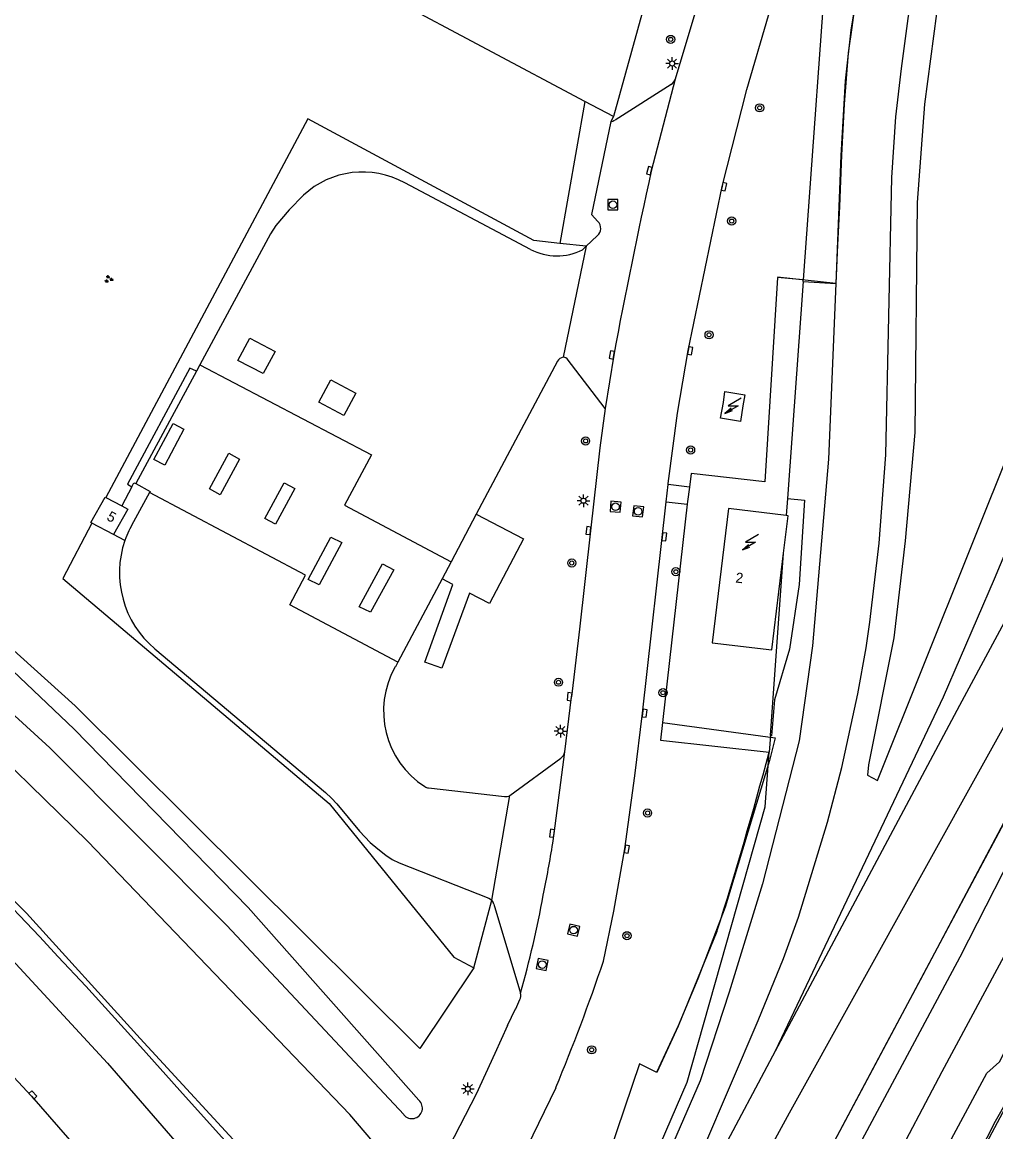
# Model space of a CAD drawing. Extents: x 136000 to 138005, y 398500 to 400500.
# Drawn here: x 136740.1 to 136836, y 398885.8 to 398995.2 of the extents above; entities that cross this region are included whole.
import ezdxf

# ---------------------------------------------------------------- set-up
doc = ezdxf.new("R2010")
doc.units = 0
for name, color, linetype in [('gg-afsc-hekwerk', 7, 'Continuous'), ('gg-afsc-muur', 7, 'Continuous'), ('gg-anno-huisnummerreeks BGT', 7, 'Continuous'), ('gg-aspt-spoorlijn', 7, 'Continuous'), ('gg-bbg-hoofdgebouw', 7, 'Continuous'), ('gg-bbg-lage trafo', 7, 'Continuous'), ('gg-knt-BGT kruinlijn', 7, 'Continuous'), ('gg-knt-bovenkant onderkant talud', 7, 'Continuous'), ('gg-knt-bronhoudergrens', 7, 'Continuous'), ('gg-knt-verharding', 7, 'Continuous'), ('gg-knt-verharding nz', 7, 'Continuous'), ('gg-kntw-greppel-droge sloot', 7, 'Continuous'), ('gt-grn-vlakafsluiter', 7, 'Continuous'), ('gt-knt-geleideconstructie', 7, 'Continuous'), ('gt-symb-boom', 7, 'Continuous'), ('gt-symb-groenvak', 7, 'Continuous'), ('gt-symb-kolk', 7, 'Continuous'), ('gt-symb-lichtmast', 7, 'Continuous'), ('gt-symb-rioolschacht', 7, 'Continuous'), ('gt-symb-trafo symbool', 7, 'Continuous'), ('gx-grn-maaiveld', 7, 'Continuous')]:
    doc.layers.add(name, color=color, linetype=linetype)

# ---------------------------------------------------------------- blocks, each defined once
blk = doc.blocks.new('gt0-BOOM')
at = {"layer": 'gt-symb-boom'}
for radius in [0.4, 0.2]:
    blk.add_circle((0, 0), radius, dxfattribs=at)
blk = doc.blocks.new('gt0-HSP')
at = {"layer": 'gt-symb-trafo symbool'}
for points in [[(0.77, 0.75), (-0.53, 0), (0.47, 0), (-0.83, -0.75)], [(-0.22, -0.24), (-0.83, -0.75), (-0.08, -0.48)]]:
    blk.add_lwpolyline(points, dxfattribs=at)
blk = doc.blocks.new('gt0-KOLK')
at = {"layer": 'gt-symb-kolk'}
blk.add_lwpolyline([(0, 0), (0.37, 0), (0.37, 0.4), (-0.38, 0.4), (-0.38, 0), (0, 0)], dxfattribs=at)
blk = doc.blocks.new('gt0-RS')
at = {"layer": 'gt-symb-rioolschacht'}
blk.add_lwpolyline([(-0.5, -0.5), (0.5, -0.5), (0.5, 0.5), (-0.5, 0.5)], close=True, dxfattribs=at)
blk.add_circle((0, 0), 0.375, dxfattribs=at)
blk = doc.blocks.new('gt0-LMAST')
at = {"layer": 'gt-symb-lichtmast'}
for p, q in [((-0.18, 0.17), (-0.45, 0.44)), ((-0.01, 0.25), (-0.01, 0.62)), ((0.17, 0.17), (0.44, 0.44)), ((-0.26, 0), (-0.63, 0)), ((-0.18, -0.18), (-0.45, -0.45)), ((-0.01, -0.25), (-0.01, -0.63)), ((0.44, -0.45), (0.17, -0.18)), ((0.24, 0), (0.62, 0))]:
    blk.add_line(p, q, dxfattribs=at)
blk.add_circle((-0.01, 0), 0.25, dxfattribs=at)
blk = doc.blocks.new('gt0-GRVAK')
at = {"layer": 'gt-symb-groenvak'}
for p, q in [((-0.11, 0.19), (-0.23, 0.24)), ((-0.18, 0.15), (0.09, 0.15)), ((-0.09, 0.21), (-0.16, 0.32)), ((-0.05, 0.21), (-0.05, 0.39)), ((0, 0.21), (0.06, 0.32)), ((0.01, 0.19), (0.13, 0.24)), ((0.26, -0.05), (0.2, 0.06)), ((0.3, -0.05), (0.3, 0.13)), ((0.35, -0.05), (0.41, 0.06)), ((-0.24, -0.23), (-0.36, -0.18)), ((-0.32, -0.26), (-0.05, -0.26)), ((-0.23, -0.21), (-0.29, -0.1)), ((-0.18, -0.2), (-0.18, -0.02)), ((-0.14, -0.21), (-0.07, -0.1)), ((-0.12, -0.23), (0, -0.18)), ((0.24, -0.07), (0.12, -0.02)), ((0.17, -0.11), (0.44, -0.11)), ((0.37, -0.07), (0.49, -0.02))]:
    blk.add_line(p, q, dxfattribs=at)

msp = doc.modelspace()

# ---------------------------------------------------------------- linework, layer by layer
at = {"layer": 'gg-afsc-hekwerk'}
for p, q in [((136795.53, 398987.4), (136718.4, 399028.53)), ((136798.34, 398985.91), (136795.53, 398987.4))]:
    msp.add_line(p, q, dxfattribs=at)
for points in [[(136828.24, 399023.19), (136826.42, 399016.46), (136824.84, 399010.23), (136822.83, 399001.13), (136821.74, 398994.42), (136821.19, 398989.44), (136820.76, 398982.08), (136820.25, 398969.46)], [(136802.35, 399000.05), (136801.89, 398998.76), (136798.34, 398985.91)], [(136822.15, 398997.17), (136821.82, 398994.68), (136821.48, 398992.18), (136821.28, 398989.67), (136821.08, 398987.15), (136820.94, 398984.63), (136820.8, 398982.12), (136820.71, 398979.59), (136820.61, 398977.06), (136820.43, 398973.26), (136820.26, 398969.45), (136820.25, 398969.46), (136814.5, 398970.08)], [(136790.49, 398973.68), (136768.22, 398985.69), (136748.3, 398948.35)], [(136886.66, 398982.19), (136884.58, 398978.29), (136875.93, 398962.03), (136871.74, 398953.72), (136868.72, 398948.19), (136854.95, 398922.78), (136851.69, 398916.15), (136848.86, 398910.74), (136843.17, 398899.89), (136840.56, 398894.91), (136835.96, 398886.85), (136829.44, 398874.08), (136818.6, 398853.43), (136814.84, 398846.51), (136813.03, 398842.7)], [(136817.04, 398969.81), (136814.49, 398970.05), (136813.24, 398949.91), (136805.99, 398950.71), (136805.82, 398949.39)], [(136805.82, 398949.39), (136805.64, 398947.97), (136805.61, 398947.71)], [(136805.61, 398947.71), (136802.98, 398924.44), (136813.69, 398923.25)], [(136746.92, 398945.84), (136744.07, 398940.36), (136770.31, 398918.17), (136782.62, 398903.05), (136784.56, 398901.98)], [(136803.18, 398926.18), (136814.27, 398924.66), (136813.7, 398922.44), (136809.34, 398907.96), (136806.66, 398900.9), (136804.72, 398896.26), (136802.59, 398891.67)], [(136808.54, 398905.56), (136804.73, 398896.23), (136802.6, 398891.65), (136800.89, 398892.53), (136796.44, 398879.31), (136792.18, 398867.45), (136787.5, 398855.75), (136786.5, 398851.68)]]:
    msp.add_lwpolyline(points, dxfattribs=at)
msp.add_arc((136389.16, 399037.18), 439.55, 342.5751, 344.9771, dxfattribs=at)
at = {"layer": 'gg-afsc-muur'}
for points in [[(136780.42, 398810.1), (136797.57, 398842.48), (136804, 398854.65), (136809.38, 398864.79), (136816.34, 398877.81), (136825.32, 398894.67), (136828.87, 398901.31), (136835.43, 398913.67), (136842.4, 398926.81), (136846.69, 398934.85), (136853.22, 398947.12), (136860.58, 398960.94), (136867.13, 398973.23), (136875.34, 398988.65), (136878.77, 398995.09), (136884.23, 399005.37), (136889.51, 399015.37), (136896.26, 399028.02), (136904.4, 399043.35), (136909.99, 399053.88), (136918.02, 399069.01), (136926.71, 399085.4), (136935.47, 399101.83), (136944.75, 399119.32)], [(136939.95, 399110.27), (136933.16, 399097.51), (136926.63, 399085.24), (136920.91, 399074.44), (136911.33, 399056.36), (136904, 399042.56), (136899.53, 399034.14), (136888.61, 399013.68), (136880.57, 398998.47), (136871.06, 398980.62), (136862, 398963.62), (136853.18, 398947.09), (136844.86, 398931.42), (136836.81, 398916.25), (136828.65, 398900.95), (136819.02, 398882.84), (136808.7, 398863.51), (136800.52, 398848.05), (136796.14, 398839.88), (136778.43, 398806.37)]]:
    msp.add_lwpolyline(points, dxfattribs=at)
at = {"layer": 'gg-aspt-spoorlijn'}
for p, q in [((136814.31, 398893.79), (136830.88, 398928.69)), ((136814.31, 398893.79), (136832.46, 398927.87)), ((136808.71, 398883.28), (136814.31, 398893.79))]:
    msp.add_line(p, q, dxfattribs=at)
for points in [[(136622.55, 398500), (136664.08, 398578.07), (136674.83, 398598.42), (136696.75, 398639.32), (136710.53, 398665.55), (136721.38, 398685.82), (136745.23, 398730.81), (136754.2, 398747.39), (136811.59, 398855.66), (136820.42, 398872.18), (136830.73, 398891.75), (136840.38, 398909.75), (136915.91, 399052.09), (136974.65, 399162.44), (137051.59, 399307.39), (137069.69, 399341.51), (137149.15, 399491.21)], [(136618.27, 398500), (136675.99, 398608.59), (136702.44, 398658.6), (136737.24, 398723.77), (136774.15, 398793.22), (136781.13, 398806.52), (136803.84, 398849.02), (136811.99, 398864.71), (136832.51, 398903.07), (136839.3, 398916.4), (136854.79, 398945.21), (137005.02, 399227.98), (137027.46, 399269.92), (137049.09, 399310.77), (137067.69, 399345.61), (137085.77, 399379.74), (137102.04, 399410.38)], [(136739.35, 398744.81), (136749.75, 398764.46), (136761.08, 398785.58), (136792.46, 398844.68), (136807.63, 398872.92), (136815.69, 398887.7), (136848.2, 398946.28), (136862.67, 398972.66), (136907.32, 399056.5), (137071.02, 399364.84)], [(136832.46, 398927.87), (136850.11, 398960.67), (136876.96, 399009.42), (136907.88, 399067.36), (136924.19, 399098.51), (136961.55, 399168.7), (136986.45, 399215.13), (137006.03, 399252.33), (137027.61, 399292.95), (137049.79, 399334.27), (137052.34, 399338.94), (137054.25, 399342.26), (137058.94, 399349.98), (137061.57, 399354.17), (137069.46, 399365.75)], [(136830.88, 398928.69), (136835.9, 398940.34), (136838.69, 398947.02), (136840.02, 398950.37), (136842.36, 398956.97), (136845.42, 398967.63), (136856.44, 399016.13), (136857.83, 399022.1), (136859.77, 399029.32), (136861.05, 399033.42), (136862.9, 399038.89), (136864.93, 399044.08), (136867.26, 399049.51), (136869.91, 399055.2), (136872.2, 399059.56), (136908.87, 399128.35), (136924.25, 399157.44), (136955.17, 399215.38), (136971.48, 399246.54), (136986.53, 399274.81)], [(136807.15, 398884.04), (136812.59, 398896.79), (136815.08, 398902.9), (136816.59, 398906.98), (136819.44, 398916.33), (136820.84, 398921.73), (136822.43, 398928.99), (136823.24, 398933.53), (136823.6, 398936.07), (136824.54, 398943.84), (136825.18, 398952.56), (136825.76, 398979.89), (136826.16, 398985.9), (136826.71, 398990.64), (136827.39, 398995.59), (136828.14, 399000.21), (136829.21, 399005.51), (136830.44, 399010.93), (136833.34, 399020.69), (136834.76, 399024.9), (136838, 399033.23), (136840.17, 399038.26), (136843.14, 399044.26), (136891.75, 399135.72)]]:
    msp.add_lwpolyline(points, dxfattribs=at)
at = {"layer": 'gg-bbg-hoofdgebouw'}
for p, q in [((136748.3, 398948.35), (136749.87, 398947.52)), ((136749.05, 398944.7), (136746.92, 398945.84))]:
    msp.add_line(p, q, dxfattribs=at)
for points in [[(136746.92, 398945.84), (136746.83, 398945.89), (136748.25, 398948.38), (136748.3, 398948.35)], [(136749.87, 398947.52), (136750.47, 398947.2), (136749.05, 398944.7)], [(136815.37, 398946.58), (136809.67, 398947.27), (136808.08, 398934.04)], [(136815.1, 398942.87), (136815.54, 398946.56), (136815.37, 398946.58)], [(136808.08, 398934.04), (136813.95, 398933.34), (136815.1, 398942.87)]]:
    msp.add_lwpolyline(points, dxfattribs=at)
at = {"layer": 'gg-bbg-lage trafo'}
msp.add_lwpolyline([(136809.32, 398958.8), (136811.28, 398958.47), (136811.08, 398957.39), (136810.87, 398955.86), (136808.9, 398956.18), (136809.18, 398957.72), (136809.32, 398958.8)], dxfattribs=at)
at = {"layer": 'gg-knt-BGT kruinlijn'}
msp.add_lwpolyline([(136766.7, 398877.75), (136762.77, 398882.98), (136751.68, 398895.01), (136740.49, 398907.36), (136729.59, 398918.38), (136719.02, 398928.84), (136707.43, 398939.06), (136696.06, 398948.59), (136686.66, 398956.89), (136675.74, 398965.42), (136663.88, 398974.17), (136651.31, 398982.4), (136639.33, 398990.43), (136627.07, 398997.52), (136593.77, 399015.94), (136570.2, 399027.77), (136567.25, 399029.21)], dxfattribs=at)
at = {"layer": 'gg-knt-bovenkant onderkant talud'}
msp.add_lwpolyline([(136778.75, 398877.77), (136776.14, 398883.09), (136772.34, 398887.53), (136746.52, 398914.43), (136733.73, 398926.93), (136720.2, 398939.19), (136706.78, 398950.39), (136693.28, 398961.03), (136679.15, 398971.37), (136664.63, 398981.9), (136645.67, 398993.04)], dxfattribs=at)
at = {"layer": 'gg-knt-bronhoudergrens'}
msp.add_line((136795.53, 398987.4), (136793.04, 398973.41), dxfattribs=at)
for points in [[(136828.2, 399023.11), (136819.69, 399006.59), (136817.04, 398969.81)], [(136779.27, 398894.02), (136745.29, 398927.82), (136709.9, 398959.72), (136691.03, 398976.8)]]:
    msp.add_lwpolyline(points, dxfattribs=at)
at = {"layer": 'gg-knt-verharding'}
for p, q in [((136806.44, 398996.4), (136804.43, 398989.6)), ((136804.43, 398989.6), (136802.07, 398980.54)), ((136804.01, 398989.07), (136798.49, 398985.55)), ((136790.16, 398972.82), (136777.78, 398979.38)), ((136796.74, 398974.16), (136795.64, 398973.13)), ((136795.64, 398973.13), (136795.29, 398972.78)), ((136798.37, 398962.38), (136797.53, 398957.12)), ((136757.57, 398961.44), (136757.23, 398960.8)), ((136792.81, 398961.78), (136784.82, 398946.7)), ((136757.23, 398960.8), (136751.27, 398949.72)), ((136797.53, 398957.12), (136797.01, 398953.24)), ((136750.88, 398949.42), (136749.87, 398947.52)), ((136803.53, 398947.94), (136803.72, 398949.65)), ((136805.82, 398949.39), (136803.72, 398949.65)), ((136752.62, 398948.86), (136751.04, 398945.94)), ((136803.53, 398947.94), (136805.61, 398947.71)), ((136784.82, 398946.7), (136782.33, 398942.01)), ((136750.19, 398944.12), (136749.05, 398944.7)), ((136782.33, 398942.01), (136781.45, 398940.35)), ((136781.45, 398940.35), (136777.08, 398932.11)), ((136777.08, 398932.11), (136776.84, 398931.67)), ((136793.55, 398923.27), (136794.21, 398928.7)), ((136788.11, 398918.96), (136793.16, 398922.64)), ((136780.11, 398919.73), (136787.6, 398918.88)), ((136786.54, 398908.26), (136789.17, 398899.48))]:
    msp.add_line(p, q, dxfattribs=at)
for points in [[(136803.72, 398949.65), (136803.73, 398949.73), (136804.65, 398956.66), (136805.7, 398962.85), (136809.04, 398979.03), (136811.49, 398988.57), (136813.61, 398995.86), (136816.96, 399005.53), (136820.21, 399013.95), (136822.95, 399020.64), (136823.65, 399022.17), (136827.2, 399029.84), (136830.13, 399035.74), (136832.56, 399040.53)], [(136624.72, 398993.8), (136636.96, 398986.36), (136648.48, 398978.71), (136659.87, 398970.87), (136671.85, 398962.23), (136683.58, 398953.25), (136695.32, 398943.79), (136706.69, 398933.95), (136717.61, 398924.05), (136728.3, 398913.84), (136738.26, 398903.67), (136748.46, 398892.58), (136757.9, 398881.7), (136767.71, 398869.37)], [(136621.01, 398986.92), (136624.55, 398985.05), (136629.59, 398981.78), (136632.89, 398979.65), (136646.66, 398970.62), (136660.15, 398961.18), (136673.41, 398951.37), (136686.3, 398941.15), (136698.12, 398931.19), (136709.64, 398920.84), (136720.92, 398910.22), (136731.79, 398899.18), (136740.97, 398889.32), (136749.85, 398879.15), (136757.01, 398870.49), (136763.84, 398861.9)], [(136798.07, 398985.42), (136796.18, 398976.25), (136796.81, 398975.57)], [(136767.79, 398978.15), (136766.36, 398976.71), (136765.06, 398975.17), (136764.53, 398974.35), (136757.57, 398961.44)], [(136761.33, 398961.87), (136762.5, 398964.06), (136764.98, 398962.76), (136763.81, 398960.57), (136761.33, 398961.87)], [(136797.53, 398957.12), (136793.78, 398962.01), (136793.64, 398962.12), (136793.54, 398962.17), (136793.38, 398962.18)], [(136757.23, 398960.8), (136756.6, 398961.12), (136750.45, 398949.67), (136750.88, 398949.42)], [(136757.57, 398961.44), (136774.48, 398952.56), (136771.84, 398947.61), (136782.33, 398942.01)], [(136770.47, 398959.96), (136772.95, 398958.65), (136771.77, 398956.44), (136769.29, 398957.75), (136770.47, 398959.96)], [(136756, 398955.08), (136754.11, 398951.54), (136753.05, 398952.1), (136754.94, 398955.65), (136756, 398955.08)], [(136761.47, 398952.15), (136759.57, 398948.63), (136758.51, 398949.2), (136760.42, 398952.72), (136761.47, 398952.15)], [(136797.01, 398953.24), (136796.07, 398945.07), (136795, 398935.37), (136794.21, 398928.7)], [(136750.88, 398949.42), (136751.08, 398949.8), (136751.27, 398949.72)], [(136751.27, 398949.72), (136752.67, 398948.96), (136752.62, 398948.86)], [(136766.93, 398949.24), (136765.04, 398945.72), (136763.99, 398946.29), (136765.88, 398949.81), (136766.93, 398949.24)], [(136777.08, 398932.11), (136766.43, 398937.77), (136767.98, 398940.69), (136752.62, 398948.86)], [(136797.36, 398902.65), (136798.36, 398907.57), (136799.46, 398913.71), (136800.45, 398920.9), (136801.21, 398927.1), (136803.53, 398947.94)], [(136784.82, 398946.7), (136789.47, 398944.28), (136786.11, 398937.91), (136784.15, 398938.91), (136781.43, 398931.54), (136779.76, 398932.13), (136782.52, 398939.78), (136781.45, 398940.35)], [(136771.58, 398943.93), (136769.33, 398939.76), (136768.25, 398940.26), (136770.49, 398944.44), (136771.58, 398943.93)], [(136774.4, 398937.04), (136773.27, 398937.59), (136775.56, 398941.8), (136776.69, 398941.24), (136774.4, 398937.04)], [(136753.13, 398933.44), (136769.97, 398919.27), (136770.56, 398918.71), (136771.09, 398918.15), (136773.3, 398915.47), (136774.35, 398914.34), (136775.11, 398913.71), (136775.9, 398913.1), (136776.54, 398912.67), (136777.23, 398912.34), (136786.06, 398908.84), (136786.21, 398908.76), (136786.35, 398908.65)], [(136792.37, 398914.28), (136792.48, 398915.23), (136793.55, 398923.27)], [(136787.88, 398896.29), (136788.69, 398897.93), (136788.73, 398897.93), (136789.12, 398898.85)], [(136787.88, 398896.29), (136786.66, 398893.55), (136784.82, 398889.53), (136778.86, 398877.98)], [(136792.67, 398890.17), (136788.67, 398881.98), (136779.24, 398864.23), (136778.3, 398862.46)]]:
    msp.add_lwpolyline(points, dxfattribs=at)
for centre, radius, start, end in [((136803.55, 398989.87), 0.921, 299.8008, 342.5331), ((136797.92, 398986.58), 1.17, 277.0146, 299.0426), ((136773.62, 398971.89), 8.56, 60.9847, 133.0196), ((137302.79, 398868.93), 513.01, 167.4353, 169.5045), ((136796.11, 398974.9), 0.974, 310.5265, 44.1475), ((136792.76, 398977.69), 5.52, 241.9193, 297.2767), ((136793.48, 398961.43), 0.758, 97.9887, 152.3749), ((136759.91, 398940.68), 10.31, 149.3201, 160.4664), ((136759.48, 398940.94), 9.83, 161.0865, 229.7231), ((136784.53, 398927.3), 8.85, 150.4313, 237.2687), ((136792.46, 398923.52), 1.12, 308.4884, 346.9258), ((136780.21, 398920.57), 0.847, 236.9183, 262.9874), ((136787.7, 398920), 1.12, 264.8994, 291.3923), ((136658.71, 398936.21), 135.44, 348.4679, 350.6793), ((136785.44, 398907.95), 1.15, 15.4531, 37.5603), ((136696.68, 398926.17), 96.26, 343.9053, 349.8083), ((136605.36, 398967.75), 202.73, 337.5029, 341.2692), ((136788.33, 398899.23), 0.875, 334.6153, 17.0589)]:
    msp.add_arc(centre, radius, start, end, dxfattribs=at)
at = {"layer": 'gg-knt-verharding nz'}
for p, q in [((136795.64, 398973.13), (136793.38, 398962.18)), ((136786.35, 398908.65), (136788.11, 398918.96))]:
    msp.add_line(p, q, dxfattribs=at)
at = {"layer": 'gg-kntw-greppel-droge sloot'}
for points in [[(136779.17, 398888.93), (136762.33, 398907.93), (136745.18, 398925.5), (136727.03, 398942.77), (136720.04, 398948.78)], [(136777.67, 398887.51), (136760.22, 398906.15), (136742.8, 398923.68), (136724.33, 398940.53), (136717.6, 398946.1)]]:
    msp.add_lwpolyline(points, dxfattribs=at)
msp.add_arc((136778.47, 398888.16), 1.04, 219.376, 47.9158, dxfattribs=at)
at = {"layer": 'gt-grn-vlakafsluiter'}
for p, q in [((136798.34, 398985.91), (136798.07, 398985.42)), ((136793.04, 398973.41), (136790.49, 398973.68)), ((136795.64, 398973.13), (136793.04, 398973.41)), ((136784.56, 398901.98), (136786.35, 398908.65)), ((136784.56, 398901.98), (136779.27, 398894.02))]:
    msp.add_line(p, q, dxfattribs=at)
at = {"layer": 'gt-knt-geleideconstructie'}
msp.add_lwpolyline([(136737.17, 398909.86), (136741.78, 398905.07), (136743.61, 398903.08), (136746.33, 398900.17), (136751.71, 398894.24), (136756.15, 398889.28), (136759.73, 398885.29), (136763.99, 398880.62), (136766.18, 398878.05)], dxfattribs=at)
at = {"layer": 'gx-grn-maaiveld'}
for p, q in [((136817.03, 398969.65), (136817.04, 398969.81)), ((136817.03, 398969.65), (136815.49, 398948.26)), ((136817.03, 398969.65), (136820.25, 398969.46)), ((136815.49, 398948.26), (136815.37, 398946.58)), ((136813.8, 398924.88), (136815.1, 398942.87)), ((136813.8, 398924.88), (136813.69, 398923.25))]:
    msp.add_line(p, q, dxfattribs=at)
for points in [[(136834.49, 399008.71), (136832.91, 399009.25), (136830.19, 398996.07), (136829, 398987.12), (136828.27, 398977.43), (136828.03, 398954.75), (136827.09, 398944.08), (136825.96, 398934.51), (136823.46, 398921.99), (136823.39, 398920.99), (136824.37, 398920.46), (136837.98, 398954.51), (136840.25, 398961.87), (136841.94, 398968.49), (136846.58, 398988.37), (136851.99, 399011.6), (136857.22, 399031.76), (136856.67, 399032.86)], [(136828.24, 399023.19), (136826.42, 399016.46), (136824.84, 399010.23), (136822.83, 399001.13), (136821.74, 398994.42), (136821.19, 398989.44), (136820.76, 398982.08), (136820.25, 398969.46)], [(136809.83, 398843.92), (136818.53, 398860.52), (136821.03, 398865.15), (136823.72, 398870.4), (136835.13, 398891.61), (136836.39, 398892.73), (136837.29, 398894.51), (136837.35, 398895.94), (136849.19, 398918.24), (136858.23, 398934.89), (136860.01, 398937.45), (136861, 398939.23), (136861.53, 398941.2), (136871.06, 398959.58), (136883.29, 398982.47), (136885.27, 398984.66), (136887.29, 398988.71), (136888.19, 398991.11), (136889.75, 398993.19), (136891.02, 398995.49)], [(136820.25, 398969.46), (136819.53, 398952.13), (136817.96, 398933.73), (136816.63, 398924.38), (136813.02, 398910.25), (136809.73, 398899.59), (136806.87, 398890.86), (136803.59, 398883.27), (136798.47, 398872.47), (136790.58, 398855.29), (136788.35, 398854.24)], [(136809.83, 398843.92), (136814.84, 398846.51), (136822.15, 398860.16), (136829.44, 398874.08), (136843.17, 398899.89), (136854.95, 398922.78), (136866.2, 398943.13), (136873.99, 398957.54)], [(136815.49, 398948.26), (136817.15, 398948.09), (136816.64, 398939.79), (136815.68, 398933.39), (136814.21, 398928.4), (136813.92, 398924.87), (136813.8, 398924.88)], [(136788.35, 398854.24), (136793.71, 398864.24), (136800.45, 398878.77), (136805.6, 398890.72), (136813.3, 398917.86), (136813.69, 398923.25)]]:
    msp.add_lwpolyline(points, dxfattribs=at)

# ---------------------------------------------------------------- block references
at = {"layer": 'gt-symb-boom'}
for p in [(136803.98, 398993.52), (136812.75, 398986.77), (136809.99, 398975.61), (136807.76, 398964.39), (136795.59, 398953.93), (136805.94, 398953.04), (136794.23, 398941.9), (136804.49, 398941.04), (136792.92, 398930.14), (136803.22, 398929.11), (136801.7, 398917.25), (136799.67, 398905.15), (136796.19, 398893.9)]:
    msp.add_blockref('gt0-BOOM', p, dxfattribs=at)
at = {"layer": 'gt-symb-groenvak'}
msp.add_blockref('gt0-GRVAK', (136748.58, 398969.88), dxfattribs=at)
at = {"layer": 'gt-symb-kolk'}
for p, rotation in [((136802.07, 398980.54), 75.40594622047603), ((136809.04, 398979.03), -101.65840162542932), ((136805.7, 398962.85), -99.61302586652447), ((136798.37, 398962.38), 78.98919749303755), ((136796.07, 398945.07), 83.39396584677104), ((136803.15, 398944.49), -96.37182240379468), ((136794.21, 398928.7), 83.28012011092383), ((136801.21, 398927.1), -96.94741065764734), ((136792.48, 398915.23), 82.40855614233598), ((136799.46, 398913.71), -100.1407931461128), ((136740.97, 398889.32), -47.06710321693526)]:
    msp.add_blockref('gt0-KOLK', p, dxfattribs=dict(at, rotation=rotation))
at = {"layer": 'gt-symb-lichtmast'}
for p in [(136804.12, 398991.14), (136795.39, 398948.04), (136793.12, 398925.33), (136783.99, 398890.05)]:
    msp.add_blockref('gt0-LMAST', p, dxfattribs=at)
at = {"layer": 'gt-symb-rioolschacht'}
msp.add_blockref('gt0-RS', (136798.28, 398977.22), dxfattribs=at)
for p, rotation in [((136798.54, 398947.44), 84.77963836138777), ((136800.77, 398946.99), 83.1094516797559), ((136794.41, 398905.7), -103.2438020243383), ((136791.32, 398902.31), 78.46537934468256)]:
    msp.add_blockref('gt0-RS', p, dxfattribs=dict(at, rotation=rotation))
at = {"layer": 'gt-symb-trafo symbool'}
for p in [(136810.16, 398957.4), (136811.87, 398943.95)]:
    msp.add_blockref('gt0-HSP', p, dxfattribs=at)

# ---------------------------------------------------------------- texts
at = {"layer": 'gg-anno-huisnummerreeks BGT'}
for s, rotation, p in [('5', 330.4, (136748.31, 398946.2)), ('2', 353.2, (136810.33, 398939.98))]:
    msp.add_text(s, height=1, rotation=rotation, dxfattribs=at).set_placement(p)

doc.saveas('drawing.dxf')
